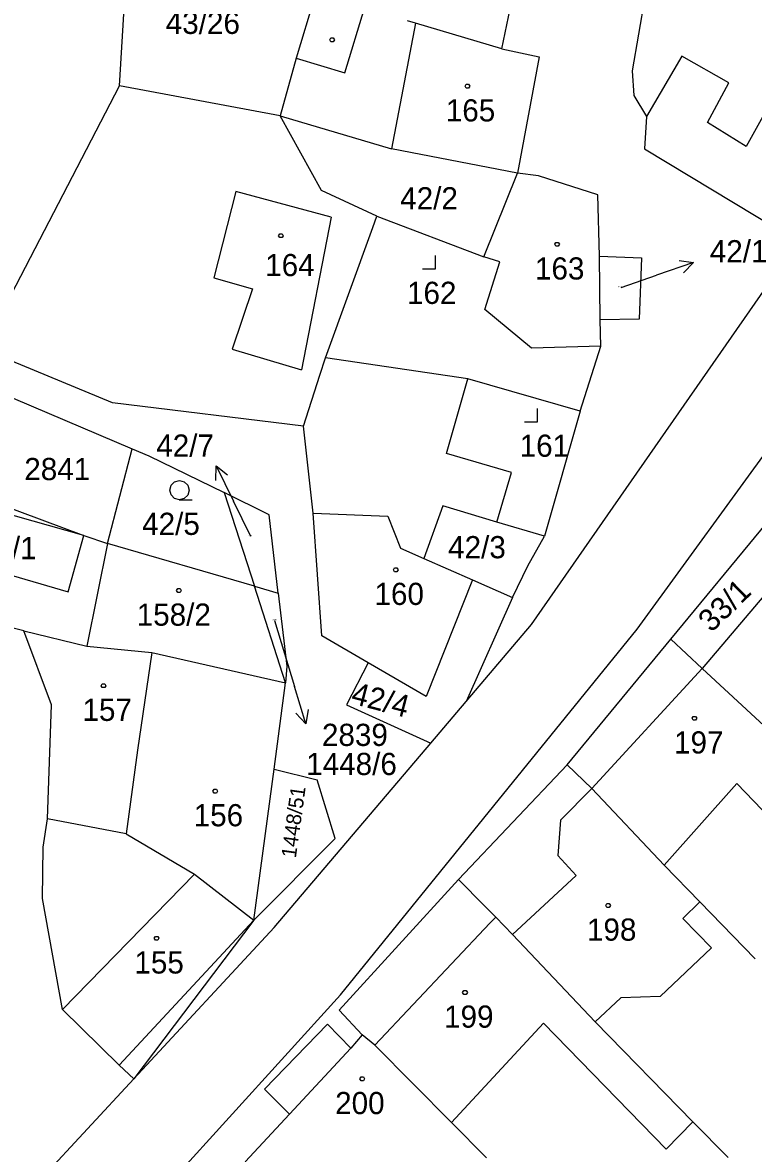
# Model space of a CAD drawing. Extents: x -580630 to -576196, y -1189024 to -1183567.
# Drawn here: x -578670.1 to -578614.1, y -1185660.9 to -1185574.2 of the extents above; entities that cross this region are included whole.
import ezdxf

# ---------------------------------------------------------------- set-up
doc = ezdxf.new("R2010")
doc.units = 0
for name, color, linetype in [('Vrstva 1', 7, 'Continuous'), ('Vrstva 16', 7, 'Continuous'), ('Vrstva 18', 7, 'Continuous'), ('Vrstva 19', 7, 'Continuous'), ('Vrstva 25', 7, 'Continuous'), ('Vrstva 4', 7, 'Continuous')]:
    doc.layers.add(name, color=color, linetype=linetype)

msp = doc.modelspace()

# ---------------------------------------------------------------- linework, layer by layer
at = {"layer": 'Vrstva 1'}
for p, q in [((-578662.71, -1185579.03), (-578662.3, -1185571.99)), ((-578647.67, -1185571.95), (-578649.16, -1185576.93)), ((-578622.37, -1185572.03), (-578623.38, -1185577.88)), ((-578633.39, -1185576.21), (-578632.62, -1185572.51)), ((-578640, -1185574.24), (-578640.61, -1185574.06)), ((-578633.39, -1185576.21), (-578640, -1185574.24)), ((-578633.39, -1185576.21), (-578630.53, -1185576.81)), ((-578649.16, -1185576.93), (-578650.38, -1185581.35)), ((-578630.53, -1185576.81), (-578632.19, -1185585.74)), ((-578623.38, -1185577.88), (-578623.26, -1185579.79)), ((-578673.19, -1185599.22), (-578662.71, -1185579.03)), ((-578650.38, -1185581.35), (-578662.71, -1185579.03)), ((-578623.26, -1185579.79), (-578622.28, -1185581.39)), ((-578647.23, -1185587.07), (-578650.38, -1185581.35)), ((-578650.38, -1185581.35), (-578641.85, -1185583.86)), ((-578622.28, -1185581.39), (-578622.45, -1185583.87)), ((-578632.19, -1185585.74), (-578641.85, -1185583.86)), ((-578622.45, -1185583.87), (-578611.8, -1185590.3)), ((-578634.76, -1185592.15), (-578632.19, -1185585.74)), ((-578630.57, -1185585.95), (-578632.19, -1185585.74)), ((-578626.01, -1185587.4), (-578630.57, -1185585.95)), ((-578642.97, -1185589.04), (-578647.23, -1185587.07)), ((-578625.9, -1185592.09), (-578626.01, -1185587.4)), ((-578643.28, -1185589.91), (-578642.97, -1185589.04)), ((-578642.97, -1185589.04), (-578634.76, -1185592.15)), ((-578646.9, -1185599.89), (-578643.28, -1185589.91)), ((-578631.1, -1185620.35), (-578610.64, -1185590.92)), ((-578633.55, -1185592.53), (-578634.76, -1185592.15)), ((-578625.9, -1185592.09), (-578622.67, -1185592.22)), ((-578625.83, -1185596.98), (-578625.9, -1185592.09)), ((-578622.67, -1185592.22), (-578622.85, -1185596.92)), ((-578634.69, -1185596.18), (-578633.55, -1185592.53)), ((-578631.12, -1185599.14), (-578634.69, -1185596.18)), ((-578622.85, -1185596.92), (-578625.83, -1185596.98)), ((-578625.8, -1185598.99), (-578625.83, -1185596.98)), ((-578663.26, -1185603.35), (-578673.19, -1185599.22)), ((-578625.8, -1185598.99), (-578631.12, -1185599.14)), ((-578627.37, -1185603.98), (-578625.8, -1185598.99)), ((-578647.34, -1185601.22), (-578646.9, -1185599.89)), ((-578635.99, -1185601.51), (-578646.9, -1185599.89)), ((-578674.4, -1185601.48), (-578661.73, -1185606.87)), ((-578648.61, -1185605.12), (-578647.34, -1185601.22)), ((-578627.37, -1185603.98), (-578635.99, -1185601.51)), ((-578648.61, -1185605.12), (-578663.26, -1185603.35)), ((-578627.37, -1185603.98), (-578630.1, -1185613.57)), ((-578623, -1185620.69), (-578611.05, -1185604.25)), ((-578647.86, -1185611.79), (-578648.61, -1185605.12)), ((-578663.64, -1185614.12), (-578661.73, -1185606.87)), ((-578661.73, -1185606.87), (-578660.46, -1185607.41)), ((-578660.46, -1185607.41), (-578654.69, -1185610.23)), ((-578654.69, -1185610.23), (-578652.37, -1185617.4)), ((-578651.24, -1185611.92), (-578654.69, -1185610.23)), ((-578671.93, -1185611.12), (-578665.45, -1185613.51)), ((-578637.9, -1185611.23), (-578639.38, -1185615.27)), ((-578633.76, -1185612.5), (-578637.9, -1185611.23)), ((-578650.53, -1185617.93), (-578651.24, -1185611.92)), ((-578647.2, -1185621.2), (-578647.86, -1185611.79)), ((-578647.86, -1185611.79), (-578642.13, -1185612.02)), ((-578642.13, -1185612.02), (-578641.15, -1185614.49)), ((-578630.1, -1185613.57), (-578633.76, -1185612.5)), ((-578620.41, -1185621.47), (-578613.03, -1185612.53)), ((-578665.45, -1185613.51), (-578663.64, -1185614.12)), ((-578631.38, -1185615.84), (-578630.1, -1185613.57)), ((-578663.64, -1185614.12), (-578665.23, -1185621.99)), ((-578652.37, -1185617.4), (-578663.64, -1185614.12)), ((-578641.15, -1185614.49), (-578639.38, -1185615.27)), ((-578639.38, -1185615.27), (-578635.64, -1185616.92)), ((-578610.61, -1185614.96), (-578618.02, -1185623.71)), ((-578632.57, -1185618.27), (-578631.38, -1185615.84)), ((-578649.97, -1185624.8), (-578652.37, -1185617.4)), ((-578652.37, -1185617.4), (-578650.53, -1185617.93)), ((-578635.64, -1185616.92), (-578639.2, -1185625.86)), ((-578635.64, -1185616.92), (-578632.57, -1185618.27)), ((-578650.53, -1185617.93), (-578649.87, -1185623.54)), ((-578632.57, -1185618.27), (-578636.12, -1185626.25)), ((-578670.05, -1185620.83), (-578674.96, -1185619.57)), ((-578667.93, -1185626.49), (-578670.05, -1185620.83)), ((-578670.05, -1185620.83), (-578665.23, -1185621.99)), ((-578645.76, -1185648.74), (-578623, -1185620.69)), ((-578636.12, -1185626.25), (-578631.1, -1185620.35)), ((-578643.64, -1185623.27), (-578647.2, -1185621.2)), ((-578628.38, -1185631.11), (-578620.41, -1185621.47)), ((-578618.02, -1185623.71), (-578620.41, -1185621.47)), ((-578665.23, -1185621.99), (-578660.22, -1185622.48)), ((-578660.22, -1185622.48), (-578661.34, -1185629.97)), ((-578660.22, -1185622.48), (-578649.97, -1185624.8)), ((-578649.87, -1185623.54), (-578649.97, -1185624.8)), ((-578643.64, -1185623.27), (-578645.31, -1185626.51)), ((-578639.2, -1185625.86), (-578643.64, -1185623.27)), ((-578618.02, -1185623.71), (-578612.23, -1185629.05)), ((-578650.86, -1185631.43), (-578649.97, -1185624.8)), ((-578668.24, -1185635.25), (-578667.93, -1185626.49)), ((-578645.31, -1185626.51), (-578638.84, -1185629.44)), ((-578638.84, -1185629.44), (-578636.12, -1185626.25)), ((-578650.86, -1185643.57), (-578638.84, -1185629.44)), ((-578661.34, -1185629.97), (-578662.19, -1185636.4)), ((-578636.71, -1185639.9), (-578628.38, -1185631.11)), ((-578626.48, -1185632.92), (-578628.38, -1185631.11)), ((-578652.41, -1185643.02), (-578650.86, -1185631.43)), ((-578650.86, -1185631.43), (-578647.54, -1185632.26)), ((-578646.17, -1185636.75), (-578647.54, -1185632.26)), ((-578620.94, -1185638.8), (-578626.48, -1185632.92)), ((-578668.58, -1185637.4), (-578668.24, -1185635.25)), ((-578662.19, -1185636.4), (-578668.24, -1185635.25)), ((-578662.19, -1185636.4), (-578656.95, -1185639.49)), ((-578668.62, -1185641.34), (-578668.58, -1185637.4)), ((-578652.41, -1185643.02), (-578646.17, -1185636.75)), ((-578618.2, -1185641.61), (-578620.94, -1185638.8)), ((-578656.95, -1185639.49), (-578652.41, -1185643.02)), ((-578636.71, -1185639.9), (-578645.86, -1185649.9)), ((-578634.71, -1185641.9), (-578636.71, -1185639.9)), ((-578667.08, -1185649.85), (-578668.62, -1185641.34)), ((-578613.96, -1185645.96), (-578618.2, -1185641.61)), ((-578634.71, -1185641.9), (-578633.85, -1185642.79)), ((-578652.41, -1185643.02), (-578661.61, -1185655.16)), ((-578633.85, -1185642.79), (-578632.56, -1185644.11)), ((-578661.61, -1185655.16), (-578650.86, -1185643.57)), ((-578632.56, -1185644.11), (-578626.22, -1185650.81)), ((-578662.11, -1185666.72), (-578645.76, -1185648.74)), ((-578662.74, -1185654.12), (-578667.08, -1185649.85)), ((-578645.86, -1185649.9), (-578644.11, -1185651.81)), ((-578651.59, -1185655.96), (-578646.76, -1185650.99)), ((-578646.76, -1185650.99), (-578644.97, -1185652.83)), ((-578626.22, -1185650.81), (-578618.73, -1185658.46)), ((-578644.11, -1185651.81), (-578644.97, -1185652.83)), ((-578643.13, -1185652.6), (-578644.11, -1185651.81)), ((-578637.25, -1185658.51), (-578643.13, -1185652.6)), ((-578662.74, -1185654.12), (-578661.61, -1185655.16)), ((-578674.53, -1185669.09), (-578661.61, -1185655.16)), ((-578649.68, -1185657.88), (-578651.59, -1185655.96)), ((-578649.68, -1185657.88), (-578653.07, -1185661.53)), ((-578634.56, -1185661.22), (-578637.25, -1185658.51)), ((-578618.73, -1185658.46), (-578616.03, -1185661.21))]:
    msp.add_line(p, q, dxfattribs=at)
at = {"layer": 'Vrstva 16'}
for p, q in [((-578618.673, -1185592.573), (-578621.51, -1185593.55)), ((-578624.24, -1185594.49), (-578621.51, -1185593.55)), ((-578655.309, -1185608.181), (-578653.98, -1185610.87)), ((-578652.64, -1185613.58), (-578653.98, -1185610.87)), ((-578650.82, -1185620.02), (-578649.29, -1185625.08)), ((-578648.422, -1185627.952), (-578649.29, -1185625.08))]:
    msp.add_line(p, q, dxfattribs=at)
for points in [[(-578619.782, -1185592.426), (-578618.673, -1185592.573), (-578619.456, -1185593.372)], [(-578655.314, -1185609.299), (-578655.309, -1185608.181), (-578654.418, -1185608.855)], [(-578648.233, -1185626.85), (-578648.422, -1185627.952), (-578649.19, -1185627.139)]]:
    msp.add_lwpolyline(points, dxfattribs=at)
at = {"layer": 'Vrstva 25'}
for points in [[(-578646.32, -1185575.36), (-578646.23, -1185575.51), (-578646.32, -1185575.66), (-578646.5, -1185575.66), (-578646.59, -1185575.51), (-578646.5, -1185575.36)], [(-578635.94, -1185578.92), (-578635.85, -1185579.07), (-578635.94, -1185579.22), (-578636.12, -1185579.22), (-578636.21, -1185579.07), (-578636.12, -1185578.92)], [(-578650.24, -1185590.38), (-578650.15, -1185590.53), (-578650.24, -1185590.68), (-578650.42, -1185590.68), (-578650.51, -1185590.53), (-578650.42, -1185590.38)], [(-578629.06, -1185591.04), (-578628.97, -1185591.19), (-578629.06, -1185591.34), (-578629.24, -1185591.34), (-578629.33, -1185591.19), (-578629.24, -1185591.04)], [(-578641.43, -1185615.99), (-578641.34, -1185616.14), (-578641.43, -1185616.29), (-578641.61, -1185616.29), (-578641.7, -1185616.14), (-578641.61, -1185615.99)], [(-578658.07, -1185617.58), (-578657.98, -1185617.73), (-578658.07, -1185617.88), (-578658.25, -1185617.88), (-578658.34, -1185617.73), (-578658.25, -1185617.58)], [(-578663.85, -1185624.88), (-578663.76, -1185625.03), (-578663.85, -1185625.18), (-578664.03, -1185625.18), (-578664.12, -1185625.03), (-578664.03, -1185624.88)], [(-578618.52, -1185627.38), (-578618.43, -1185627.53), (-578618.52, -1185627.68), (-578618.7, -1185627.68), (-578618.79, -1185627.53), (-578618.7, -1185627.38)], [(-578655.28, -1185632.96), (-578655.19, -1185633.11), (-578655.28, -1185633.26), (-578655.46, -1185633.26), (-578655.55, -1185633.11), (-578655.46, -1185632.96)], [(-578625.14, -1185641.73), (-578625.05, -1185641.88), (-578625.14, -1185642.03), (-578625.32, -1185642.03), (-578625.41, -1185641.88), (-578625.32, -1185641.73)], [(-578659.78, -1185644.25), (-578659.69, -1185644.4), (-578659.78, -1185644.55), (-578659.96, -1185644.55), (-578660.05, -1185644.4), (-578659.96, -1185644.25)], [(-578636.12, -1185648.4), (-578636.03, -1185648.55), (-578636.12, -1185648.7), (-578636.3, -1185648.7), (-578636.39, -1185648.55), (-578636.3, -1185648.4)], [(-578644, -1185655.03), (-578643.91, -1185655.18), (-578644, -1185655.33), (-578644.18, -1185655.33), (-578644.27, -1185655.18), (-578644.18, -1185655.03)]]:
    msp.add_lwpolyline(points, close=True, dxfattribs=at)
for points in [[(-578639.48, -1185593.06), (-578638.48, -1185593.06), (-578638.48, -1185592.06)], [(-578631.65, -1185604.79), (-578630.65, -1185604.79), (-578630.65, -1185603.79)], [(-578658.11, -1185610.77), (-578658.49, -1185610.67), (-578658.76, -1185610.4), (-578658.86, -1185610.03), (-578658.76, -1185609.66), (-578658.49, -1185609.39), (-578658.12, -1185609.29), (-578657.75, -1185609.39), (-578657.48, -1185609.66), (-578657.38, -1185610.04), (-578657.48, -1185610.42), (-578657.75, -1185610.69), (-578658.13, -1185610.79), (-578657.13, -1185610.79)]]:
    msp.add_lwpolyline(points, dxfattribs=at)
at = {"layer": 'Vrstva 4'}
for p, q in [((-578645.42, -1185578.05), (-578643.91, -1185573.08)), ((-578640, -1185574.24), (-578641.85, -1185583.86)), ((-578619.58, -1185576.76), (-578622.28, -1185581.39)), ((-578615.98, -1185578.82), (-578619.58, -1185576.76)), ((-578649.16, -1185576.93), (-578645.42, -1185578.05)), ((-578617.61, -1185581.86), (-578615.98, -1185578.82)), ((-578614.65, -1185583.69), (-578617.61, -1185581.86)), ((-578613.25, -1185581.16), (-578614.65, -1185583.69)), ((-578653.79, -1185587.14), (-578655.47, -1185593.75)), ((-578646.47, -1185589.11), (-578653.79, -1185587.14)), ((-578646.47, -1185589.11), (-578648.74, -1185600.81)), ((-578655.47, -1185593.75), (-578652.52, -1185594.6)), ((-578652.52, -1185594.6), (-578654.07, -1185599.24)), ((-578654.07, -1185599.24), (-578648.74, -1185600.81)), ((-578637.63, -1185607.23), (-578635.99, -1185601.51)), ((-578632.64, -1185608.68), (-578637.63, -1185607.23)), ((-578633.76, -1185612.5), (-578632.64, -1185608.68)), ((-578665.45, -1185613.51), (-578672.07, -1185611.65)), ((-578666.66, -1185617.84), (-578665.45, -1185613.51)), ((-578673.9, -1185615.72), (-578666.66, -1185617.84)), ((-578626.48, -1185632.92), (-578618.02, -1185623.71)), ((-578626.48, -1185632.92), (-578628.89, -1185635.35)), ((-578620.94, -1185638.8), (-578615.35, -1185632.54)), ((-578606.55, -1185641.72), (-578615.35, -1185632.54)), ((-578628.89, -1185635.35), (-578629.1, -1185638.04)), ((-578629.1, -1185638.04), (-578627.69, -1185639.57)), ((-578667.08, -1185649.85), (-578656.95, -1185639.49)), ((-578627.69, -1185639.57), (-578632.56, -1185644.11)), ((-578618.2, -1185641.61), (-578619.5, -1185642.87)), ((-578662.74, -1185654.12), (-578652.41, -1185643.02)), ((-578643.13, -1185652.6), (-578634.31, -1185643.25)), ((-578634.31, -1185643.25), (-578633.85, -1185642.79)), ((-578619.5, -1185642.87), (-578617.3, -1185645.13)), ((-578617.3, -1185645.13), (-578621.23, -1185648.85)), ((-578624.26, -1185648.95), (-578626.22, -1185650.81)), ((-578621.23, -1185648.85), (-578624.26, -1185648.95)), ((-578637.25, -1185658.51), (-578630.19, -1185650.91)), ((-578630.19, -1185650.91), (-578620.77, -1185660.57)), ((-578644.97, -1185652.83), (-578649.68, -1185657.88)), ((-578620.77, -1185660.57), (-578618.73, -1185658.46))]:
    msp.add_line(p, q, dxfattribs=at)

# ---------------------------------------------------------------- texts
at = {"layer": 'Vrstva 16'}
for s, p in [('42/1', (-578617.433, -1185592.57)), ('42/7', (-578659.893, -1185607.47)), ('2839', (-578647.183, -1185629.65))]:
    msp.add_text(s, height=1.7, dxfattribs=at).set_placement(p)
at = {"layer": 'Vrstva 18'}
for s, height, p in [('43/26', 1.7, (-578659.164, -1185575.06)), ('42/2', 1.7, (-578641.181, -1185588.51)), ('42/1', 0.1, (-578624.465, -1185594.49)), ('2841', 1.7, (-578670.016, -1185609.27)), ('42/5', 1.7, (-578660.974, -1185613.47)), ('42/7', 0.1, (-578652.803, -1185613.58)), ('42/3', 1.7, (-578637.505, -1185615.26)), ('2839', 0.1, (-578650.987, -1185620.02)), ('1448/6', 1.7, (-578648.391, -1185631.88))]:
    msp.add_text(s, height=height, dxfattribs=at).set_placement(p)
for s, height, rotation, p in [('33/1', 1.7, 44.11775, (-578617.315, -1185621.009)), ('42/4', 1.7, 345.37896, (-578645.036, -1185626.369)), ('1448/51', 1.14, 82.10485, (-578649.186, -1185638.283))]:
    msp.add_text(s, height=height, rotation=rotation, dxfattribs=at).set_placement(p)
at = {"layer": 'Vrstva 19'}
for s, p in [('165', (-578637.683, -1185581.77)), ('164', (-578651.536, -1185593.63)), ('163', (-578630.843, -1185593.89)), ('162', (-578640.66, -1185595.76)), ('161', (-578632.018, -1185607.48)), ('158/1', (-578674.761, -1185615.33)), ('160', (-578643.153, -1185618.84)), ('158/2', (-578661.392, -1185620.43)), ('157', (-578665.553, -1185627.73)), ('197', (-578620.176, -1185630.23)), ('156', (-578657.023, -1185635.81)), ('198', (-578626.856, -1185644.58)), ('155', (-578661.57, -1185647.1)), ('199', (-578637.816, -1185651.25)), ('200', (-578646.171, -1185657.88))]:
    msp.add_text(s, height=1.7, dxfattribs=at).set_placement(p)

doc.saveas('drawing.dxf')
